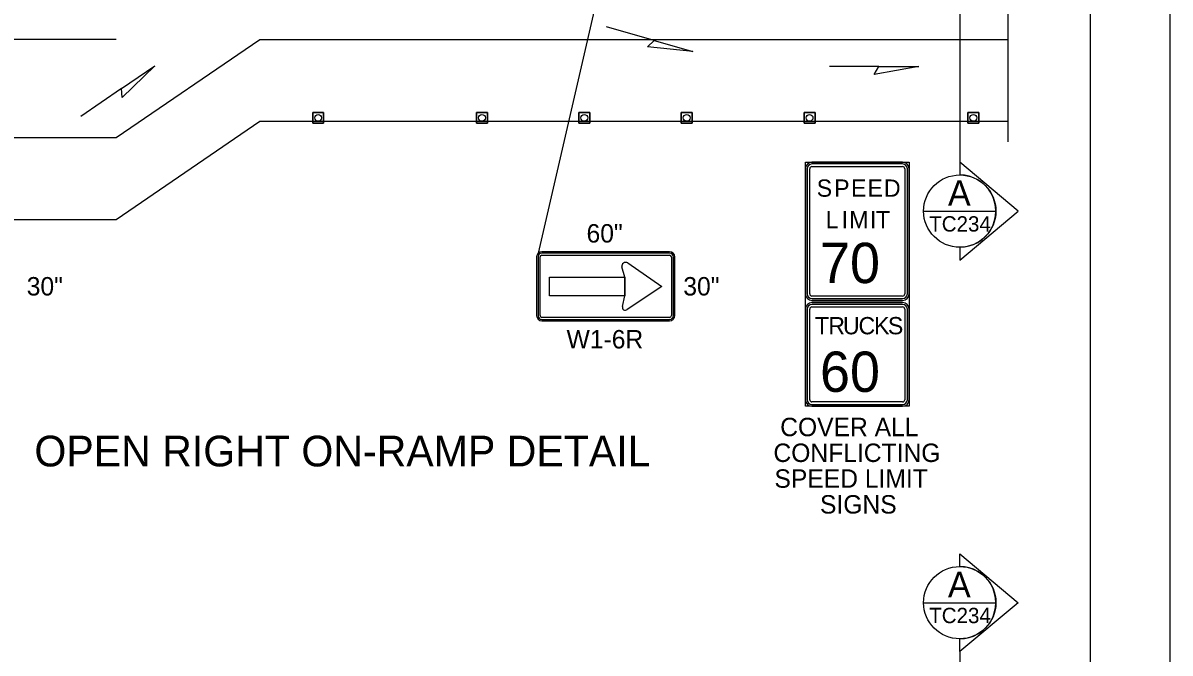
# Model space of a CAD drawing. Extents: x 99999 to 100116, y 99995 to 100013.
# Drawn here: x 100051.58 to 100056.062, y 100004.712 to 100007.175 of the extents above; entities that cross this region are included whole.
import ezdxf

# ---------------------------------------------------------------- set-up
doc = ezdxf.new("R2010")
doc.units = 0
for name, color, linetype in [('RD_MK_LineEdgeYellow', 7, 'Continuous'), ('RD_MK_LineLane', 7, 'Continuous'), ('SH_DE_DetailHeading2Text', 7, 'Continuous'), ('SH_GI_PlotLimits', 7, 'Continuous'), ('SH_GI_SheetBorder', 7, 'Continuous'), ('SH_TI_WZSectionCut', 7, 'Continuous'), ('TR_SN_ConstructionSigns', 7, 'Continuous'), ('TR_WZ_TrafficCone', 7, 'Continuous'), ('TR_WZ_WorkZoneDetails', 7, 'Continuous')]:
    doc.layers.add(name, color=color, linetype=linetype)

msp = doc.modelspace()

# ---------------------------------------------------------------- linework, layer by layer
at = {"layer": 'RD_MK_LineEdgeYellow'}
for p, q in [((100051.9445, 100006.7269), (100052.5055, 100007.1109)), ((100052.5055, 100007.1109), (100055.43, 100007.1109)), ((100051.2543, 100006.7269), (100051.9445, 100006.7269))]:
    msp.add_line(p, q, dxfattribs=at)
at = {"layer": 'RD_MK_LineLane'}
msp.add_lwpolyline([(100051.9445, 100007.1109), (100051.1912, 100007.1109)], dxfattribs=at)
at = {"layer": 'SH_GI_PlotLimits'}
msp.add_lwpolyline([(100039.0625, 99999.6875), (100056.0625, 99999.6875), (100056.0625, 100010.6875), (100039.0625, 100010.6875)], close=True, dxfattribs=at)
at = {"layer": 'SH_GI_SheetBorder'}
msp.add_line((100055.75, 100010.375), (100055.75, 100000), dxfattribs=at)
at = {"layer": 'SH_TI_WZSectionCut'}
for p, q in [((100055.2407, 100008.3589), (100055.2407, 100006.6309)), ((100055.2407, 100006.6309), (100055.2407, 100006.581)), ((100055.4689, 100006.4398), (100055.2407, 100006.6309)), ((100055.2407, 100006.2486), (100055.4689, 100006.4398)), ((100055.2407, 100006.2985), (100055.2407, 100006.2486)), ((100055.2407, 100005.0503), (100055.2407, 100005.1002)), ((100055.2407, 100005.1002), (100055.4688, 100004.9091)), ((100055.4688, 100004.9091), (100055.2407, 100004.718)), ((100055.2407, 100004.718), (100055.2407, 100004.7679)), ((100055.2407, 100004.718), (100055.2407, 100002.99))]:
    msp.add_line(p, q, dxfattribs=at)
for points in [[(100055.0995, 100006.4398), (100055.3819, 100006.4398)], [(100055.0995, 100004.9091), (100055.3819, 100004.9091)]]:
    msp.add_lwpolyline(points, dxfattribs=at)
for centre in [(100055.2407, 100006.4398), (100055.2407, 100004.9091)]:
    msp.add_circle(centre, 0.1412, dxfattribs=at)
for centre in [(100055.2407, 100006.4398), (100055.2407, 100004.9091)]:
    msp.add_arc(centre, 0.1412, 269.9978, 90.0022, dxfattribs=at)
at = {"layer": 'TR_SN_ConstructionSigns'}
for p, q in [((100054.6633, 100006.6309), (100055.0177, 100006.6309)), ((100055.0177, 100006.6309), (100054.6633, 100006.6309)), ((100054.638, 100006.1162), (100054.638, 100006.6056)), ((100054.638, 100006.6056), (100054.638, 100006.1162)), ((100054.6451, 100006.6056), (100054.6451, 100006.1162)), ((100054.6549, 100006.1162), (100054.6549, 100006.6056)), ((100055.0177, 100006.6239), (100054.6633, 100006.6239)), ((100054.6633, 100006.614), (100055.0177, 100006.614)), ((100055.0261, 100006.6056), (100055.0261, 100006.1162)), ((100055.036, 100006.1162), (100055.036, 100006.6056)), ((100055.043, 100006.6056), (100055.043, 100006.1162)), ((100055.043, 100006.1162), (100055.043, 100006.6056)), ((100054.1072, 100006.2809), (100053.6077, 100006.2809)), ((100054.1072, 100006.2753), (100053.6077, 100006.2753)), ((100053.6077, 100006.2674), (100054.1072, 100006.2674)), ((100053.5874, 100006.2607), (100053.5874, 100006.0312)), ((100053.593, 100006.2607), (100053.593, 100006.0312)), ((100053.6009, 100006.0312), (100053.6009, 100006.2607)), ((100053.9326, 100006.1812), (100053.9211, 100006.2218)), ((100053.9436, 100006.2371), (100054.0768, 100006.1452)), ((100054.1139, 100006.2607), (100054.1139, 100006.0312)), ((100054.1218, 100006.0312), (100054.1218, 100006.2607)), ((100054.1274, 100006.0312), (100054.1274, 100006.2607)), ((100053.638, 100006.1092), (100053.638, 100006.1812)), ((100053.638, 100006.1812), (100053.9326, 100006.1812)), ((100053.9326, 100006.1794), (100053.9326, 100006.1812)), ((100053.9326, 100006.1812), (100053.9326, 100006.1794)), ((100053.9326, 100006.111), (100053.9326, 100006.1794)), ((100053.9326, 100006.1794), (100053.9326, 100006.111)), ((100054.0768, 100006.1452), (100053.9417, 100006.055)), ((100053.9326, 100006.1092), (100053.638, 100006.1092)), ((100053.9232, 100006.0673), (100053.9326, 100006.1092)), ((100053.9326, 100006.1092), (100053.9326, 100006.111)), ((100053.9326, 100006.111), (100053.9326, 100006.1092)), ((100055.0177, 100006.1078), (100054.6633, 100006.1078)), ((100054.6633, 100006.0979), (100055.0177, 100006.0979)), ((100055.0177, 100006.0909), (100054.6633, 100006.0909)), ((100054.6633, 100006.0909), (100055.0177, 100006.0909)), ((100054.638, 100006.0566), (100054.638, 100005.7022)), ((100054.638, 100005.7022), (100054.638, 100006.0566)), ((100054.638, 100006.0566), (100054.638, 100005.7022)), ((100054.6451, 100006.0566), (100054.6451, 100005.7022)), ((100054.6549, 100005.7022), (100054.6549, 100006.0566)), ((100055.0177, 100006.0819), (100054.6633, 100006.0819)), ((100054.6633, 100006.0819), (100055.0177, 100006.0819)), ((100055.0177, 100006.0819), (100054.6633, 100006.0819)), ((100055.0177, 100006.0749), (100054.6633, 100006.0749)), ((100054.6633, 100006.065), (100055.0177, 100006.065)), ((100055.0261, 100006.0566), (100055.0261, 100005.7022)), ((100055.036, 100005.7022), (100055.036, 100006.0566)), ((100055.043, 100005.7022), (100055.043, 100006.0566)), ((100055.043, 100006.0566), (100055.043, 100005.7022)), ((100055.043, 100005.7022), (100055.043, 100006.0566)), ((100054.1072, 100006.0244), (100053.6077, 100006.0244)), ((100053.6077, 100006.0165), (100054.1072, 100006.0165)), ((100053.6077, 100006.0109), (100054.1072, 100006.0109)), ((100055.0177, 100005.6938), (100054.6633, 100005.6938)), ((100054.6633, 100005.6839), (100055.0177, 100005.6839)), ((100054.6633, 100005.6769), (100055.0177, 100005.6769)), ((100055.0177, 100005.6769), (100054.6633, 100005.6769)), ((100054.6633, 100005.6769), (100055.0177, 100005.6769))]:
    msp.add_line(p, q, dxfattribs=at)
msp.add_lwpolyline([(100054.638, 100006.6309), (100055.043, 100006.6309), (100055.043, 100005.6769), (100054.638, 100005.6769)], close=True, dxfattribs=at)
for centre, radius, start, end in [((100054.6633, 100006.6056), 0.0253, 90, 180), ((100054.6633, 100006.6056), 0.0253, 90, 180), ((100055.0177, 100006.6056), 0.0253, 0, 90), ((100055.0177, 100006.6056), 0.0253, 360, 90), ((100054.6633, 100006.6056), 0.0183, 90, 180), ((100054.6633, 100006.6056), 0.00844, 90, 180), ((100055.0177, 100006.6056), 0.0183, 0, 90), ((100055.0177, 100006.6056), 0.00844, 360, 90), ((100053.6077, 100006.2607), 0.0202, 90, 180), ((100053.6077, 100006.2607), 0.0146, 90, 180), ((100053.6077, 100006.2607), 0.00675, 90, 180), ((100054.1072, 100006.2607), 0.0202, 360, 90), ((100054.1072, 100006.2607), 0.0146, 360, 90), ((100054.1072, 100006.2607), 0.00675, 360, 90), ((100054.6633, 100006.1162), 0.0253, 180, 270), ((100054.6633, 100006.1162), 0.0253, 180, 270), ((100054.6633, 100006.1162), 0.0183, 180, 270), ((100054.6633, 100006.1162), 0.00844, 180, 270), ((100055.0177, 100006.1162), 0.0253, 270, 0), ((100055.0177, 100006.1162), 0.0183, 270, 360), ((100055.0177, 100006.1162), 0.00844, 270, 0), ((100055.0177, 100006.1162), 0.0253, 270, 0), ((100054.6633, 100006.0566), 0.0253, 90, 180), ((100054.6633, 100006.0566), 0.0253, 90, 180), ((100054.6633, 100006.0566), 0.0253, 90, 180), ((100054.6633, 100006.0566), 0.0183, 90, 180), ((100054.6633, 100006.0566), 0.00844, 90, 180), ((100055.0177, 100006.0566), 0.0253, 0, 90), ((100055.0177, 100006.0566), 0.0253, 0, 90), ((100055.0177, 100006.0566), 0.0253, 360, 90), ((100055.0177, 100006.0566), 0.0183, 0, 90), ((100055.0177, 100006.0566), 0.00844, 360, 90), ((100053.6077, 100006.0312), 0.0202, 180, 270), ((100053.6077, 100006.0312), 0.0146, 180, 270), ((100053.6077, 100006.0312), 0.00675, 180, 270), ((100054.1072, 100006.0312), 0.0202, 270, 0), ((100054.1072, 100006.0312), 0.0146, 270, 0), ((100054.1072, 100006.0312), 0.00675, 270, 0), ((100054.6633, 100005.7022), 0.0253, 180, 270), ((100054.6633, 100005.7022), 0.0253, 180, 270), ((100054.6633, 100005.7022), 0.0253, 180, 270), ((100055.0177, 100005.7022), 0.0253, 270, 0), ((100055.0177, 100005.7022), 0.0253, 270, 0), ((100055.0177, 100005.7022), 0.0253, 270, 0), ((100055.0177, 100005.7022), 0.0183, 270, 360), ((100055.0177, 100005.7022), 0.00844, 270, 0)]:
    msp.add_arc(centre, radius, start, end, dxfattribs=at)
for centre, major_axis, ratio, start_param, end_param in [((100053.9352, 100006.2256), (-0.0142, -0.0039), 0.918316, 3.856871, 6.283185), ((100053.9352, 100006.0647), (0.0109, 0.0073), 0.895682, 2.286075, 4.712389), ((100054.6633, 100005.7022), (-0.0183, 0), 0.999596, 0, 1.570796), ((100054.6633, 100005.7022), (0.00844, 0), 0.99908, 3.141593, 4.712389)]:
    msp.add_ellipse(centre, major_axis=major_axis, ratio=ratio, start_param=start_param, end_param=end_param, dxfattribs=at)
at = {"layer": 'TR_WZ_TrafficCone'}
for points in [[(100052.7126, 100006.8256), (100052.7553, 100006.8256), (100052.7553, 100006.7829), (100052.7126, 100006.7829), (100052.7126, 100006.8256)], [(100052.7126, 100006.7829), (100052.7553, 100006.7829), (100052.7553, 100006.8256), (100052.7126, 100006.8256), (100052.7126, 100006.7829)], [(100053.3526, 100006.8256), (100053.3953, 100006.8256), (100053.3953, 100006.7829), (100053.3526, 100006.7829), (100053.3526, 100006.8256)], [(100053.3526, 100006.7829), (100053.3953, 100006.7829), (100053.3953, 100006.8256), (100053.3526, 100006.8256), (100053.3526, 100006.7829)], [(100053.7526, 100006.8256), (100053.7953, 100006.8256), (100053.7953, 100006.7829), (100053.7526, 100006.7829), (100053.7526, 100006.8256)], [(100053.7526, 100006.7829), (100053.7953, 100006.7829), (100053.7953, 100006.8256), (100053.7526, 100006.8256), (100053.7526, 100006.7829)], [(100054.1526, 100006.8256), (100054.1953, 100006.8256), (100054.1953, 100006.7829), (100054.1526, 100006.7829), (100054.1526, 100006.8256)], [(100054.1526, 100006.7829), (100054.1953, 100006.7829), (100054.1953, 100006.8256), (100054.1526, 100006.8256), (100054.1526, 100006.7829)], [(100054.6326, 100006.8256), (100054.6753, 100006.8256), (100054.6753, 100006.7829), (100054.6326, 100006.7829), (100054.6326, 100006.8256)], [(100054.6326, 100006.7829), (100054.6753, 100006.7829), (100054.6753, 100006.8256), (100054.6326, 100006.8256), (100054.6326, 100006.7829)], [(100055.2726, 100006.8256), (100055.3153, 100006.8256), (100055.3153, 100006.7829), (100055.2726, 100006.7829), (100055.2726, 100006.8256)], [(100055.2726, 100006.7829), (100055.3153, 100006.7829), (100055.3153, 100006.8256), (100055.2726, 100006.8256), (100055.2726, 100006.7829)]]:
    msp.add_lwpolyline(points, dxfattribs=at)
for centre in [(100052.7339, 100006.8042), (100053.3739, 100006.8042), (100053.7739, 100006.8042), (100054.1739, 100006.8042), (100054.6539, 100006.8042), (100055.2939, 100006.8042)]:
    msp.add_circle(centre, 0.0133, dxfattribs=at)
at = {"layer": 'TR_WZ_WorkZoneDetails'}
for p, q in [((100053.8574, 100007.4207), (100053.5933, 100006.275)), ((100054.0465, 100007.1067), (100053.8611, 100007.1597)), ((100054.9242, 100007.0048), (100054.7313, 100007.0048)), ((100051.9656, 100006.9189), (100051.8064, 100006.81)), ((100051.9445, 100006.4069), (100052.5067, 100006.7909)), ((100052.5067, 100006.7909), (100055.43, 100006.7909)), ((100051.292, 100006.4069), (100051.9445, 100006.4069))]:
    msp.add_line(p, q, dxfattribs=at)
msp.add_lwpolyline([(100055.43, 100006.7109), (100055.43, 100007.433), (100055.366, 100007.433), (100055.494, 100007.5569), (100055.43, 100007.5569), (100055.43, 100008.2789)], dxfattribs=at)
for points in [[(100054.1977, 100007.0635), (100054.0209, 100007.0819), (100054.0465, 100007.1067)], [(100052.0953, 100007.0077), (100051.9683, 100006.8834), (100051.9656, 100006.9189)], [(100055.0815, 100007.0048), (100054.9064, 100006.974), (100054.9242, 100007.0048)]]:
    msp.add_lwpolyline(points, close=True, dxfattribs=at)

# ---------------------------------------------------------------- texts
at = {"layer": 'SH_DE_DetailHeading2Text'}
msp.add_text('OPEN RIGHT ON-RAMP DETAIL', height=0.12, rotation=360, dxfattribs=at).set_placement((100051.6253, 100005.4418))
at = {"layer": 'SH_TI_WZSectionCut'}
for s, height, rotation, p in [('A', 0.1, 0.01, (100055.1945, 100006.4604)), ('TC234', 0.06, 360, (100055.1214, 100006.3598)), ('A', 0.1, 0.01, (100055.1945, 100004.9297)), ('TC234', 0.06, 360, (100055.1214, 100004.8291))]:
    msp.add_text(s, height=height, rotation=rotation, dxfattribs=at).set_placement(p)
at = {"layer": 'TR_SN_ConstructionSigns'}
for s, height, p in [('S', 0.0675, (100054.6819, 100006.4959)), ('P', 0.0675, (100054.7501, 100006.4959)), ('E', 0.0675, (100054.8162, 100006.4959)), ('E', 0.0675, (100054.8803, 100006.4959)), ('D', 0.0675, (100054.9445, 100006.4959)), ('L', 0.0675, (100054.717, 100006.3722)), ('I', 0.0675, (100054.7791, 100006.3722)), ('M', 0.0675, (100054.8088, 100006.3722)), ('I', 0.0675, (100054.8898, 100006.3722)), ('T', 0.0675, (100054.9134, 100006.3722)), ('70', 0.1575, (100054.6949, 100006.1584)), ('T', 0.0675, (100054.6751, 100005.9582)), ('R', 0.0675, (100054.7271, 100005.9582)), ('U', 0.0675, (100054.7845, 100005.9582)), ('C', 0.0675, (100054.8452, 100005.9582)), ('K', 0.0675, (100054.906, 100005.9582)), ('S', 0.0675, (100054.96, 100005.9582)), ('60', 0.1575, (100054.6948, 100005.7332)), ('COVER ALL', 0.072, (100054.5392, 100005.5599)), ('CONFLICTING', 0.072, (100054.5128, 100005.4591)), ('SPEED LIMIT', 0.072, (100054.5168, 100005.3583)), ('SIGNS', 0.072, (100054.6947, 100005.2575))]:
    msp.add_text(s, height=height, dxfattribs=at).set_placement(p)
for s, p in [('60"', (100053.7826, 100006.3169)), ('30"', (100051.5953, 100006.1099)), ('30"', (100054.1607, 100006.1099)), ('W1-6R', (100053.7046, 100005.9029))]:
    msp.add_text(s, height=0.072, rotation=360, dxfattribs=at).set_placement(p)

doc.saveas('drawing.dxf')
